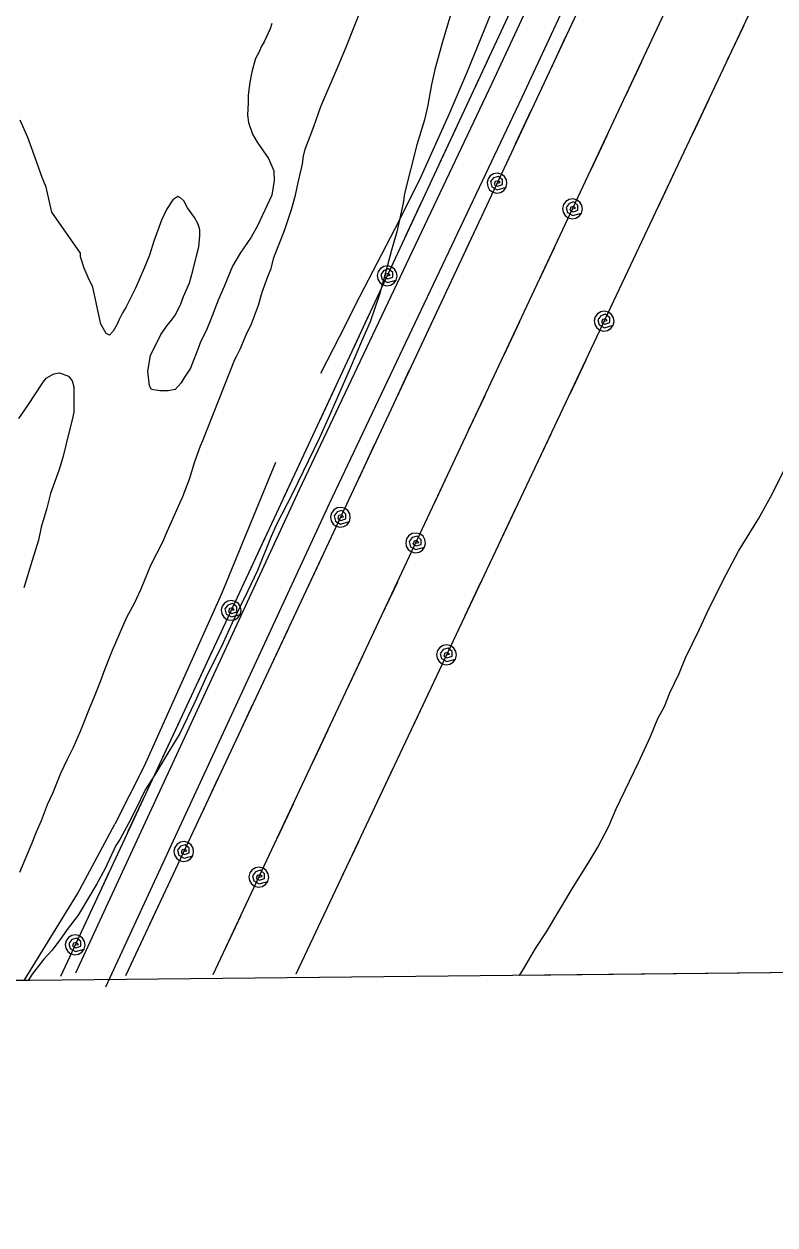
# Model space of a CAD drawing. Extents: x 3625074 to 3663148, y 511451 to 537151.
# Drawn here: x 3651357 to 3652036, y 516860 to 517947 of the extents above; entities that cross this region are included whole.
import ezdxf

# ---------------------------------------------------------------- set-up
doc = ezdxf.new("R2010")
doc.units = 0
for name, color, linetype in [('V-GRID-FRAM', 7, 'Continuous'), ('V-ROAD-CNTR', 7, 'Continuous'), ('V-SITE-VEGE', 7, 'Continuous'), ('V-TOPO-SHOR', 7, 'Continuous'), ('V-UTIL-LINE', 7, 'Continuous')]:
    doc.layers.add(name, color=color, linetype=linetype)

msp = doc.modelspace()

# ---------------------------------------------------------------- linework, layer by layer
at = {"layer": 'V-GRID-FRAM'}
msp.add_lwpolyline([(3629129.4, 535042.1), (3660791.6, 535359.9), (3660982, 517178), (3629304, 516860), (3629129.4, 535042.1)], dxfattribs=at)
at = {"layer": 'V-ROAD-CNTR'}
for points in [[(3651403.7, 517088.3), (3651444.3, 517175.7), (3651606.2, 517525.6), (3651780.4, 517893.3), (3652030.4, 518430.6), (3652252.9, 518904.8), (3652465, 519366), (3652614.1, 519691.3), (3652848.5, 520204.7), (3653109.5, 520745.2), (3653180.3, 520905.6), (3653198.7, 520958.5), (3653207, 521019.1)], [(3651430.9, 517075.7), (3651471.5, 517163.1), (3651633.3, 517512.9), (3651807.5, 517880.6), (3652057.6, 518417.9), (3652280.1, 518892.2), (3652492.2, 519353.5), (3652630.1, 519654.2)]]:
    msp.add_lwpolyline(points, dxfattribs=at)
at = {"layer": 'V-SITE-VEGE'}
for p, q in [((3651745.7, 517965.2), (3651735.4, 517930.6)), ((3651648, 517925.3), (3651663.2, 517963.4)), ((3651641.2, 517908.7), (3651648, 517925.3)), ((3651735.4, 517930.6), (3651728.6, 517905.7)), ((3651625.5, 517872.1), (3651641.2, 517908.7)), ((3651728.6, 517905.7), (3651725.6, 517892)), ((3651725.6, 517892), (3651722.2, 517873.5)), ((3651619.1, 517854.1), (3651625.5, 517872.1)), ((3651722.2, 517873.5), (3651719.2, 517860.3)), ((3651719.2, 517860.3), (3651712.4, 517837.4)), ((3651615.7, 517845.3), (3651619.1, 517854.1)), ((3651611.3, 517833.6), (3651615.7, 517845.3)), ((3651712.4, 517837.4), (3651701.1, 517793.4)), ((3651608.8, 517820.4), (3651609.8, 517827.2)), ((3651609.8, 517827.2), (3651611.3, 517833.6)), ((3651604.9, 517803.3), (3651607.8, 517815)), ((3651607.8, 517815), (3651608.8, 517820.4)), ((3651602.4, 517792.1), (3651604.9, 517803.3)), ((3651599, 517778.9), (3651602.4, 517792.1)), ((3651701.1, 517793.4), (3651700.1, 517784.6)), ((3651700.1, 517784.6), (3651694.2, 517758.8)), ((3651592.6, 517759.9), (3651599, 517778.9)), ((3651582.8, 517735.5), (3651592.6, 517759.9)), ((3651694.2, 517758.8), (3651689.3, 517742.2)), ((3651689.3, 517742.2), (3651683.4, 517719.7)), ((3651580.4, 517725.7), (3651582.8, 517735.5)), ((3651572.5, 517704.2), (3651577.5, 517718.4)), ((3651577.5, 517718.4), (3651580.4, 517725.7)), ((3651683.4, 517719.7), (3651678.5, 517702.2)), ((3651569.1, 517692.5), (3651572.5, 517704.2)), ((3651678.5, 517702.2), (3651670.2, 517677.3)), ((3651562.7, 517675.4), (3651569.1, 517692.5)), ((3651557.9, 517665.7), (3651562.7, 517675.4)), ((3651670.2, 517677.3), (3651662.3, 517659.7)), ((3651552.5, 517652.5), (3651557.9, 517665.7)), ((3651549.5, 517646.7), (3651552.5, 517652.5)), ((3651662.3, 517659.7), (3651652, 517635.3)), ((3651518.7, 517570), (3651547.6, 517643.2)), ((3651547.6, 517643.2), (3651549.5, 517646.7)), ((3651377.1, 517626.4), (3651384, 517630.3)), ((3651384, 517630.3), (3651388.9, 517631.2)), ((3651388.9, 517631.2), (3651397.2, 517628.3)), ((3651397.2, 517628.3), (3651400.6, 517623.9)), ((3651652, 517635.3), (3651632, 517589.9)), ((3651360.5, 517601.5), (3651373.7, 517622)), ((3651373.7, 517622), (3651377.1, 517626.4)), ((3651400.6, 517623.9), (3651402, 517618.5)), ((3651402, 517618.5), (3651402, 517595.6)), ((3651352.2, 517589.8), (3651360.5, 517601.5)), ((3651402, 517595.6), (3651400.5, 517588.7)), ((3651400.5, 517588.7), (3651397.6, 517577)), ((3651632, 517589.9), (3651624.1, 517571.9)), ((3651397.6, 517577), (3651392.2, 517554.6)), ((3651511.3, 517550), (3651516.7, 517565.2)), ((3651516.7, 517565.2), (3651518.7, 517570)), ((3651624.1, 517571.9), (3651599.7, 517522.1)), ((3651392.2, 517554.6), (3651388.3, 517542.9)), ((3651388.3, 517542.9), (3651380.9, 517521.9)), ((3651506.9, 517535.9), (3651511.3, 517550)), ((3652032.2, 517518.6), (3652047.4, 517548.4)), ((3651500.5, 517519.3), (3651506.9, 517535.9)), ((3651380.9, 517521.9), (3651377.5, 517508.7)), ((3651599.7, 517522.1), (3651585, 517493.3)), ((3651377.5, 517508.7), (3651372.6, 517491.6)), ((3651495.2, 517507.1), (3651500.5, 517519.3)), ((3652021.5, 517499.1), (3652032.2, 517518.6)), ((3651485.4, 517485.6), (3651495.2, 517507.1)), ((3652003.4, 517469.8), (3652021.5, 517499.1)), ((3651372.6, 517491.6), (3651370.1, 517479.9)), ((3651585, 517493.3), (3651580.6, 517483)), ((3651370.1, 517479.9), (3651364.2, 517461.4)), ((3651471.6, 517457.3), (3651482.9, 517478.8)), ((3651482.9, 517478.8), (3651485.4, 517485.6)), ((3651580.6, 517483), (3651568.3, 517452.3)), ((3651992.1, 517448.8), (3652003.4, 517469.8)), ((3651364.2, 517461.4), (3651356.9, 517436.5)), ((3651462.8, 517435.8), (3651471.6, 517457.3)), ((3651568.3, 517452.3), (3651559.5, 517433.8)), ((3651976.9, 517418.1), (3651992.1, 517448.8)), ((3651457, 517422.7), (3651462.8, 517435.8)), ((3651559.5, 517433.8), (3651545.3, 517405)), ((3651450.1, 517410), (3651457, 517422.7)), ((3651968.1, 517399.1), (3651976.9, 517418.1)), ((3651436.9, 517380.2), (3651450.1, 517410)), ((3651545.3, 517405), (3651537, 517386.9)), ((3651955.4, 517373.2), (3651968.1, 517399.1)), ((3651430, 517362.6), (3651436.9, 517380.2)), ((3651537, 517386.9), (3651521.3, 517355.2)), ((3651949.5, 517359), (3651955.4, 517373.2)), ((3651426.1, 517351.9), (3651430, 517362.6)), ((3651941.2, 517341.5), (3651949.5, 517359)), ((3651420.2, 517336.8), (3651426.1, 517351.9)), ((3651521.3, 517355.2), (3651511.5, 517333.2)), ((3651416.8, 517329), (3651420.2, 517336.8)), ((3651936.3, 517329.3), (3651941.2, 517341.5)), ((3651408, 517307), (3651416.8, 517329)), ((3651511.5, 517333.2), (3651497.8, 517304.9)), ((3651930.4, 517318.5), (3651936.3, 517329.3)), ((3651923.6, 517302), (3651930.4, 517318.5)), ((3651401.6, 517292.4), (3651408, 517307)), ((3651497.8, 517304.9), (3651488, 517288.4)), ((3651396.2, 517281.6), (3651401.6, 517292.4)), ((3651912.8, 517278.5), (3651923.6, 517302)), ((3651390.4, 517269), (3651396.2, 517281.6)), ((3651488, 517288.4), (3651475.3, 517267.4)), ((3651892.7, 517236.6), (3651912.8, 517278.5)), ((3651383, 517250.9), (3651390.4, 517269)), ((3651475.3, 517267.4), (3651466.5, 517253.7)), ((3651378.1, 517240.6), (3651383, 517250.9)), ((3651466.5, 517253.7), (3651457.7, 517235.7)), ((3651372.7, 517226), (3651378.1, 517240.6)), ((3651368.3, 517215.8), (3651372.7, 517226)), ((3651457.7, 517235.7), (3651451.8, 517224)), ((3651885.9, 517221), (3651892.7, 517236.6)), ((3651364.4, 517206), (3651368.3, 517215.8)), ((3651451.8, 517224), (3651443.5, 517208.8)), ((3651876.1, 517201.9), (3651885.9, 517221)), ((3651353.1, 517179.2), (3651364.4, 517206)), ((3651443.5, 517208.8), (3651440.1, 517203.5)), ((3651440.1, 517203.5), (3651430.3, 517182.5)), ((3651867.8, 517188.3), (3651876.1, 517201.9)), ((3651430.3, 517182.5), (3651422.9, 517168.8)), ((3651853.6, 517165.8), (3651867.8, 517188.3)), ((3651422.9, 517168.8), (3651405.8, 517140.5)), ((3651829.6, 517125.3), (3651853.6, 517165.8)), ((3651405.8, 517140.5), (3651396, 517127.3)), ((3651391.1, 517120.5), (3651382.3, 517108.8)), ((3651396, 517127.3), (3651391.1, 517120.5)), ((3651819.8, 517110.2), (3651829.6, 517125.3)), ((3651382.3, 517108.8), (3651375, 517100.5)), ((3651809.1, 517092.2), (3651819.8, 517110.2)), ((3651375, 517100.5), (3651364.2, 517086.9)), ((3651364.2, 517086.9), (3651360.7, 517081.4)), ((3652442.7, 517092.3), (3651805.2, 517085.9)), ((3651805.2, 517085.9), (3651809.1, 517092.2)), ((3651360.7, 517081.4), (3651315.3, 517081))]:
    msp.add_line(p, q, dxfattribs=at)
for points in [[(3651581.2, 517947.4), (3651579.7, 517942.5), (3651574.3, 517930.8), (3651571.9, 517926.9), (3651569.4, 517921), (3651566.5, 517915.7), (3651563, 517903.5), (3651561.1, 517894.2), (3651559.6, 517882.5), (3651559.6, 517875.6), (3651559.1, 517864.4), (3651560.1, 517857.6), (3651563.5, 517847.3), (3651567.8, 517840), (3651573.2, 517832.2), (3651578.1, 517825.3), (3651582.9, 517814.1), (3651583.4, 517805.3), (3651581, 517792.1), (3651568.2, 517764.3), (3651562.4, 517754.1), (3651552.6, 517739.4), (3651545.7, 517727.7), (3651537.9, 517709.2), (3651532.5, 517697), (3651525.6, 517678.9), (3651522.2, 517670.6), (3651516.3, 517658.4), (3651514.9, 517654), (3651510.5, 517643.3), (3651507.5, 517635.5), (3651502.1, 517627.2), (3651499.2, 517622.3), (3651493.8, 517616), (3651487.5, 517615), (3651479.7, 517615), (3651472.3, 517616), (3651470.4, 517619.4), (3651468.9, 517632.6), (3651471.4, 517646.8), (3651480.7, 517665.8), (3651486.6, 517674.1), (3651490.5, 517679), (3651493.9, 517683.8), (3651498.8, 517693.6), (3651501.3, 517700.4), (3651506.6, 517712.6), (3651509.6, 517723.4), (3651513, 517737), (3651515, 517745.3), (3651516, 517755.1), (3651516, 517760.5), (3651514.5, 517765.8), (3651511.1, 517771.7), (3651504.8, 517780.5)], [(3651504.8, 517780.5), (3651501.4, 517786.8), (3651498.9, 517789.3), (3651496, 517790.8), (3651491.6, 517787.8), (3651485.7, 517779.1), (3651481.3, 517769.3), (3651474.5, 517750.3), (3651470.5, 517737.6), (3651465.6, 517725.9), (3651457.8, 517707.8), (3651449, 517690.2), (3651446.1, 517685.4), (3651443.1, 517679.5), (3651441.2, 517675.1), (3651437.7, 517668.8), (3651434.3, 517665.4), (3651431.4, 517666.8), (3651426.5, 517675.1), (3651419.2, 517708.8), (3651414.9, 517717.6), (3651411.5, 517725.9), (3651408, 517736.2), (3651408.1, 517739.6), (3651382.2, 517776.7), (3651376.9, 517799.2), (3651373.5, 517808), (3651365.2, 517831), (3651360.3, 517844.2), (3651353.5, 517859.8)]]:
    msp.add_lwpolyline(points, dxfattribs=at)
at = {"layer": 'V-TOPO-SHOR'}
for points in [[(3652154.5, 518750.4), (3652070.7, 518574.7), (3652006.8, 518442), (3651943.3, 518310.5), (3651893, 518194.4), (3651856.5, 518124), (3651848.9, 518105.1), (3651841.3, 518084.7), (3651829.9, 518061), (3651812.9, 518031.5), (3651794.1, 517995.7), (3651786.2, 517973.7), (3651757.7, 517903), (3651741.7, 517865.7), (3651714.6, 517805.8), (3651692.4, 517761.5), (3651660.5, 517700), (3651642.5, 517664.2), (3651625.1, 517630.6)], [(3651584.4, 517550.1), (3651535.5, 517431.1), (3651490.5, 517330.6), (3651465.7, 517275.2), (3651439.1, 517222.7)], [(3651357, 517081.4), (3651405.2, 517159.6), (3651439.1, 517222.7)]]:
    msp.add_lwpolyline(points, dxfattribs=at)
at = {"layer": 'V-UTIL-LINE'}
for points in [[(3659771.1, 529450.8), (3657365.1, 528146.3), (3656699.1, 527790), (3656427.1, 527839), (3656327.5, 527630.3), (3656207.2, 527529.3), (3656013.8, 527060.1), (3655819.7, 526594.4), (3655623.7, 526137.8), (3655417.3, 525655), (3655218.7, 525191.1), (3655001.9, 524723.1), (3654787.3, 524262), (3654583.4, 523800.7), (3654361.6, 523341.6), (3654147.9, 522884.1), (3653919.5, 522383.1), (3653709.5, 521948.9), (3653498.5, 521494.6), (3653068.3, 520569.6), (3652663.4, 519678), (3651448.8, 517085.6)], [(3656277.2, 527897.8), (3656156.6, 527548.5), (3655755.9, 526641.3), (3655554.1, 526173.8), (3655354.7, 525697.2), (3654938.7, 524741.6), (3654301.9, 523369), (3653663.1, 522002.8), (3653424.5, 521499.8), (3652805, 520147.4), (3651873.3, 518122), (3651389.9, 517085)], [(3656593.7, 527803.8), (3655527.1, 525607.7), (3652897.2, 519829.4), (3651602.8, 517087.1)], [(3655691.9, 526101.8), (3655057, 524706.2), (3654410.7, 523315.7), (3653766.4, 521920.5), (3653279.9, 520844.6), (3652474, 519103.5), (3651527.9, 517086.4)], [(3652007.7, 517944.8), (3651993.2, 517914.1)], [(3651847.2, 517936), (3651832.8, 517905.2)], [(3651778.8, 517919.3), (3651764.4, 517888.5)], [(3651915.5, 517912.7), (3651901, 517881.9)], [(3651815.8, 517869), (3651801.4, 517838.2)], [(3651976.1, 517877.9), (3651961.6, 517847.1)], [(3651747.5, 517852.2), (3651733.2, 517821.4)], [(3651884.1, 517845.7), (3651869.6, 517814.9)], [(3651784.8, 517802.9), (3651787.7, 517803.4), (3651786, 517805), (3651783.3, 517804.5), (3651782.4, 517801.7), (3651785.4, 517800.1), (3651789.9, 517801.6), (3651789.9, 517805.9), (3651786.2, 517809), (3651781.8, 517807.7), (3651779.1, 517804.2), (3651780.3, 517799.5), (3651785.1, 517796.9), (3651793, 517799.1), (3651793.8, 517802.5), (3651793.3, 517805.9), (3651791.5, 517808.9), (3651788.7, 517811), (3651785.2, 517811.9), (3651781.8, 517811.3), (3651778.8, 517809.5), (3651776.7, 517806.7), (3651775.8, 517803.3), (3651776.4, 517799.8), (3651778.2, 517796.8), (3651781, 517794.7), (3651784.4, 517793.9), (3651787.9, 517794.4), (3651790.9, 517796.2), (3651793, 517799.1)], [(3651944.5, 517811), (3651930, 517780.2)], [(3651716.3, 517785.2), (3651701.9, 517754.4)], [(3651853.1, 517779.6), (3651855.9, 517780.1), (3651854.3, 517781.8), (3651851.6, 517781.2), (3651850.6, 517778.5), (3651853.6, 517776.9), (3651858.1, 517778.4), (3651858.1, 517782.6), (3651854.4, 517785.8), (3651850, 517784.4), (3651847.3, 517780.9), (3651848.5, 517776.2), (3651853.4, 517773.6), (3651861.2, 517775.8), (3651862.1, 517779.2), (3651861.5, 517782.7), (3651859.7, 517785.7), (3651856.9, 517787.8), (3651853.5, 517788.6), (3651850, 517788.1), (3651847, 517786.3), (3651844.9, 517783.4), (3651844.1, 517780), (3651844.6, 517776.6), (3651846.4, 517773.6), (3651849.2, 517771.5), (3651852.7, 517770.6), (3651856.1, 517771.2), (3651859.1, 517773), (3651861.2, 517775.8)], [(3651768.3, 517767.6), (3651753.9, 517736.8)], [(3651836.5, 517744.3), (3651822.1, 517713.5)], [(3651912.9, 517744), (3651898.4, 517713.3)], [(3651685.4, 517719), (3651688.3, 517719.5), (3651686.6, 517721.1), (3651683.9, 517720.6), (3651683, 517717.8), (3651686, 517716.3), (3651690.5, 517717.8), (3651690.5, 517722), (3651686.8, 517725.2), (3651682.4, 517723.8), (3651679.7, 517720.3), (3651680.9, 517715.6), (3651685.7, 517713), (3651693.6, 517715.2), (3651694.4, 517718.6), (3651693.9, 517722.1), (3651692.1, 517725.1), (3651689.2, 517727.2), (3651685.8, 517728), (3651682.4, 517727.5), (3651679.4, 517725.6), (3651677.3, 517722.8), (3651676.4, 517719.4), (3651677, 517715.9), (3651678.8, 517712.9), (3651681.6, 517710.8), (3651685, 517710), (3651688.5, 517710.5), (3651691.5, 517712.4), (3651693.6, 517715.2)], [(3651736.9, 517700.5), (3651722.5, 517669.8)], [(3651669, 517683.7), (3651654.6, 517652.8)], [(3651881.8, 517678), (3651884.6, 517678.5), (3651883, 517680.2), (3651880.3, 517679.6), (3651879.3, 517676.9), (3651882.3, 517675.3), (3651886.8, 517676.8), (3651886.8, 517681), (3651883.1, 517684.2), (3651878.8, 517682.9), (3651876, 517679.3), (3651877.2, 517674.7), (3651882, 517672), (3651889.9, 517674.2), (3651890.7, 517677.6), (3651890.2, 517681.1), (3651888.4, 517684.1), (3651885.6, 517686.2), (3651882.2, 517687), (3651878.7, 517686.5), (3651875.7, 517684.7), (3651873.6, 517681.9), (3651872.8, 517678.5), (3651873.3, 517675), (3651875.1, 517672), (3651877.9, 517669.9), (3651881.3, 517669), (3651884.8, 517669.6), (3651887.8, 517671.4), (3651889.9, 517674.2)], [(3651805.1, 517677.3), (3651790.6, 517646.5)], [(3651865.1, 517642.8), (3651850.6, 517612)], [(3651705.5, 517633.5), (3651691.1, 517602.8)], [(3651637.7, 517616.6), (3651623.3, 517585.8)], [(3651773.7, 517610.3), (3651759.2, 517579.5)], [(3651833.5, 517575.8), (3651819, 517545.1)], [(3651674.1, 517566.5), (3651659.7, 517535.7)], [(3651606.4, 517549.5), (3651592.1, 517518.7)], [(3651742.2, 517543.3), (3651727.8, 517512.5)], [(3651643.1, 517500.4), (3651646, 517500.9), (3651644.3, 517502.6), (3651641.6, 517502), (3651640.7, 517499.3), (3651643.7, 517497.7), (3651648.1, 517499.2), (3651648.2, 517503.4), (3651644.5, 517506.6), (3651640.1, 517505.3), (3651637.4, 517501.7), (3651638.6, 517497), (3651643.4, 517494.4), (3651651.3, 517496.6), (3651652.1, 517500), (3651651.6, 517503.5), (3651649.8, 517506.5), (3651646.9, 517508.6), (3651643.5, 517509.4), (3651640.1, 517508.9), (3651637.1, 517507.1), (3651635, 517504.2), (3651634.1, 517500.8), (3651634.7, 517497.4), (3651636.5, 517494.4), (3651639.3, 517492.3), (3651642.7, 517491.4), (3651646.2, 517492), (3651649.2, 517493.8), (3651651.3, 517496.6)], [(3651801.9, 517508.9), (3651787.4, 517478.2)], [(3651575.2, 517482.4), (3651560.8, 517451.6)], [(3651711.2, 517477.2), (3651714.1, 517477.7), (3651712.4, 517479.4), (3651709.8, 517478.8), (3651708.8, 517476.1), (3651711.8, 517474.5), (3651716.3, 517476), (3651716.3, 517480.2), (3651712.6, 517483.4), (3651708.2, 517482.1), (3651705.5, 517478.5), (3651706.7, 517473.8), (3651711.5, 517471.2), (3651719.4, 517473.4), (3651720.2, 517476.8), (3651719.7, 517480.3), (3651717.9, 517483.3), (3651715.1, 517485.4), (3651711.7, 517486.2), (3651708.2, 517485.7), (3651705.2, 517483.9), (3651703.1, 517481), (3651702.3, 517477.6), (3651702.8, 517474.2), (3651704.6, 517471.2), (3651707.4, 517469.1), (3651710.8, 517468.2), (3651714.3, 517468.8), (3651717.3, 517470.6), (3651719.4, 517473.4)], [(3651626.6, 517465.1), (3651612.2, 517434.3)], [(3651694.7, 517441.9), (3651680.2, 517411.1)], [(3651770.3, 517442), (3651755.8, 517411.3)], [(3651544.3, 517416.3), (3651547.2, 517416.8), (3651545.5, 517418.4), (3651542.8, 517417.9), (3651541.9, 517415.1), (3651544.9, 517413.5), (3651549.4, 517415), (3651549.4, 517419.3), (3651545.7, 517422.4), (3651541.3, 517421.1), (3651538.6, 517417.5), (3651539.8, 517412.9), (3651544.6, 517410.3), (3651552.5, 517412.5), (3651553.3, 517415.9), (3651552.8, 517419.4), (3651551, 517422.4), (3651548.1, 517424.4), (3651544.7, 517425.3), (3651541.3, 517424.7), (3651538.2, 517422.9), (3651536.2, 517420.1), (3651535.3, 517416.7), (3651535.9, 517413.2), (3651537.7, 517410.2), (3651540.5, 517408.1), (3651543.9, 517407.3), (3651547.4, 517407.8), (3651550.4, 517409.6), (3651552.5, 517412.5)], [(3651595.2, 517398.1), (3651580.8, 517367.3)], [(3651527.9, 517380.9), (3651513.5, 517350.1)], [(3651739.2, 517376), (3651742, 517376.5), (3651740.4, 517378.1), (3651737.7, 517377.6), (3651736.8, 517374.8), (3651739.8, 517373.2), (3651744.2, 517374.7), (3651744.3, 517379), (3651740.6, 517382.1), (3651736.2, 517380.8), (3651733.4, 517377.3), (3651734.6, 517372.6), (3651739.5, 517370), (3651747.3, 517372.1), (3651748.2, 517375.6), (3651747.7, 517379), (3651745.9, 517382), (3651743, 517384.1), (3651739.6, 517385), (3651736.1, 517384.5), (3651733.1, 517382.6), (3651731, 517379.8), (3651730.2, 517376.4), (3651730.7, 517372.9), (3651732.5, 517369.9), (3651735.3, 517367.8), (3651738.8, 517367), (3651742.2, 517367.5), (3651745.2, 517369.3), (3651747.3, 517372.1)], [(3651663.3, 517374.9), (3651648.8, 517344.1)], [(3651722.5, 517340.7), (3651708, 517310)], [(3651563.8, 517331.1), (3651549.4, 517300.3)], [(3651496.6, 517313.9), (3651482.2, 517283)], [(3651631.8, 517307.9), (3651617.4, 517277.1)], [(3651691, 517273.8), (3651676.4, 517243)], [(3651532.4, 517264.1), (3651518, 517233.3)], [(3651465.3, 517246.8), (3651451, 517216)], [(3651600.4, 517240.9), (3651586, 517210.1)], [(3651501.4, 517198), (3651504.3, 517198.5), (3651502.6, 517200.1), (3651499.9, 517199.6), (3651499, 517196.8), (3651502, 517195.2), (3651506.4, 517196.7), (3651506.5, 517201), (3651502.8, 517204.1), (3651498.4, 517202.8), (3651495.7, 517199.3), (3651496.9, 517194.6), (3651501.7, 517192), (3651509.6, 517194.2), (3651510.4, 517197.6), (3651509.9, 517201), (3651508.1, 517204), (3651505.2, 517206.1), (3651501.8, 517207), (3651498.4, 517206.4), (3651495.4, 517204.6), (3651493.3, 517201.8), (3651492.4, 517198.4), (3651493, 517194.9), (3651494.8, 517191.9), (3651497.6, 517189.8), (3651501, 517189), (3651504.5, 517189.5), (3651507.5, 517191.3), (3651509.6, 517194.2)], [(3651659.4, 517206.9), (3651644.9, 517176.1)], [(3651569.4, 517174.8), (3651572.3, 517175.3), (3651570.6, 517177), (3651567.9, 517176.4), (3651567, 517173.7), (3651570, 517172.1), (3651574.4, 517173.6), (3651574.5, 517177.8), (3651570.8, 517181), (3651566.4, 517179.7), (3651563.7, 517176.1), (3651564.9, 517171.5), (3651569.7, 517168.8), (3651577.6, 517171), (3651578.4, 517174.4), (3651577.9, 517177.9), (3651576.1, 517180.9), (3651573.2, 517183), (3651569.8, 517183.8), (3651566.4, 517183.3), (3651563.4, 517181.5), (3651561.3, 517178.7), (3651560.4, 517175.2), (3651561, 517171.8), (3651562.8, 517168.8), (3651565.6, 517166.7), (3651569, 517165.8), (3651572.5, 517166.4), (3651575.5, 517168.2), (3651577.6, 517171)], [(3651434.1, 517179.7), (3651419.7, 517148.9)], [(3651484.9, 517162.7), (3651470.4, 517131.9)], [(3651552.9, 517139.5), (3651538.4, 517108.7)], [(3651627.8, 517140), (3651613.3, 517109.2)], [(3651403.2, 517113.5), (3651406.1, 517114), (3651404.4, 517115.7), (3651401.7, 517115.2), (3651400.8, 517112.4), (3651403.8, 517110.8), (3651408.2, 517112.3), (3651408.3, 517116.6), (3651404.6, 517119.7), (3651400.2, 517118.4), (3651397.5, 517114.8), (3651398.7, 517110.2), (3651403.5, 517107.5), (3651411.4, 517109.7), (3651412.2, 517113.2), (3651411.7, 517116.6), (3651409.9, 517119.6), (3651407, 517121.7), (3651403.6, 517122.5), (3651400.1, 517122), (3651397.1, 517120.2), (3651395.1, 517117.3), (3651394.2, 517113.9), (3651394.8, 517110.5), (3651396.6, 517107.5), (3651399.4, 517105.4), (3651402.8, 517104.6), (3651406.3, 517105.1), (3651409.3, 517106.9), (3651411.4, 517109.7)], [(3651453.5, 517095.7), (3651448.8, 517085.6)]]:
    msp.add_lwpolyline(points, dxfattribs=at)

doc.saveas('drawing.dxf')
